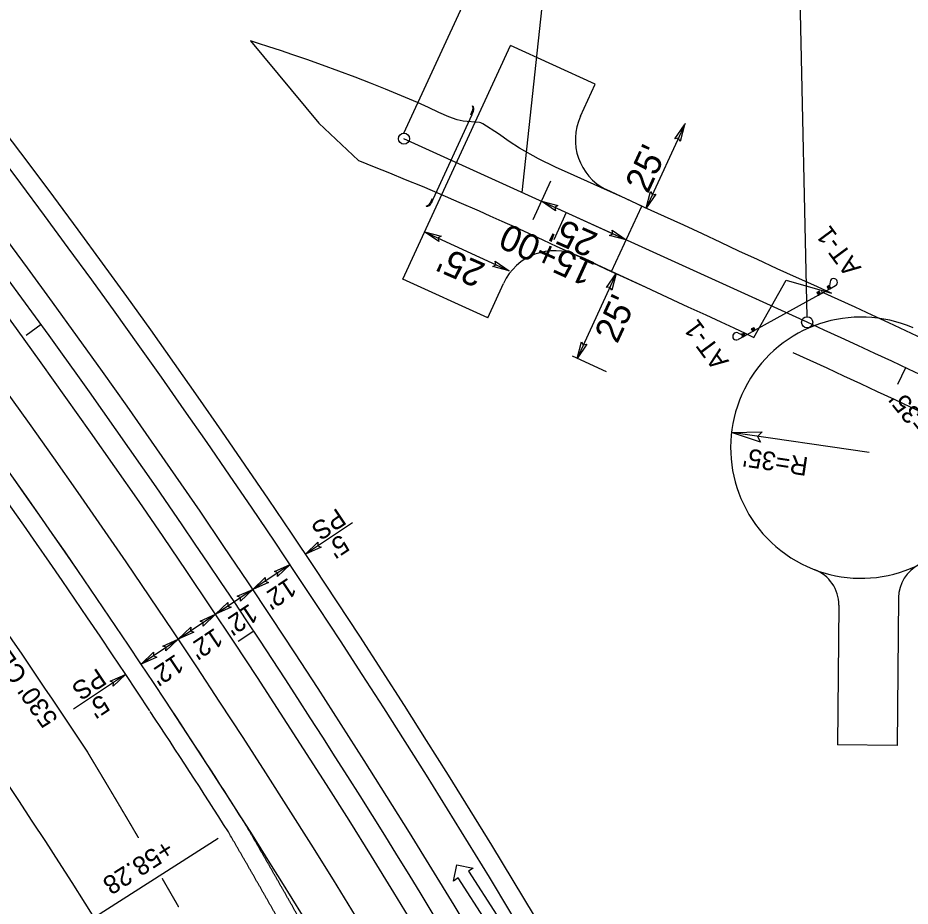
# Model space of a CAD drawing. Extents: x 472216 to 481979, y 489069 to 507339.
# Drawn here: x 475503.5 to 475742.8, y 502468.2 to 502706.2 of the extents above; entities that cross this region are included whole.
import ezdxf

# ---------------------------------------------------------------- set-up
doc = ezdxf.new("R2010")
doc.units = 0
for name, color, linetype in [('Old_Level_12', 7, 'Continuous'), ('Prop Drainage Structure Outlet Berm Ditch 850 10 CELL', 7, 'Continuous'), ('Prop Drainage Structure Pipe CSP 15in', 7, 'Continuous'), ('Prop Drainage Structure Pipe Plug CELL', 7, 'Continuous'), ('Prop Drainage Structure Pipe RCP 15in Class III Label', 7, 'Continuous'), ('Prop Drainage Structure Pipe RCP 24in Class III Label', 7, 'Continuous'), ('Prop Drainage Structure Pipe Side Drain 15in Label', 7, 'Continuous'), ('Prop Drainage Structure Tops and Inverts LABEL', 7, 'Continuous'), ('Prop Earthen Structure Head Ditch', 7, 'Continuous'), ('Prop Erosion Embankment Toe Protection CELL', 7, 'Continuous'), ('Prop Erosion Embankment Toe Protection Label', 7, 'Continuous'), ('Sheet Block Revision CELL', 7, 'Continuous'), ('Sheet North Arrow Point CELL', 7, 'Continuous'), ('Sheet PE Seal Cell', 7, 'Continuous'), ('Sheet Plot Border Inside CELL', 7, 'Continuous'), ('Sheet Plot Border Outside CELL', 7, 'Continuous'), ('Sheet Profile Grid Major CELL', 7, 'Continuous'), ('Sheet Profile Grid Minor CELL', 7, 'Continuous')]:
    doc.layers.add(name, color=color, linetype=linetype)

msp = doc.modelspace()

# ---------------------------------------------------------------- linework, layer by layer
at = {"layer": 'Old_Level_12'}
for p, q in [((475715.14, 502626.15), (475712.26, 502758.99)), ((475647.35, 502740.08), (475638.64, 502659.47)), ((475607.05, 502675.35), (475628.44, 502721.82))]:
    msp.add_line(p, q, dxfattribs=at)
for centre in [(475607.05, 502673.85), (475715.14, 502624.65)]:
    msp.add_circle(centre, 1.5, dxfattribs=at)
at = {"layer": 'Prop Drainage Structure Outlet Berm Ditch 850 10 CELL'}
for points in [[(475702.62, 502592.49), (475694.85, 502595.15), (475703.12, 502595.28), (475701.87, 502594.02)], [(475584.83, 502564.37), (475580.65, 502562.51), (475583.97, 502565.69), (475583.94, 502564.71)], [(475572.32, 502557.88), (475576.5, 502559.74), (475573.18, 502556.56), (475573.21, 502557.54)], [(475570.69, 502554.93), (475566.52, 502553.07), (475569.84, 502556.25), (475569.8, 502555.26)], [(475562.35, 502551.21), (475566.52, 502553.07), (475563.2, 502549.89), (475563.23, 502550.88)], [(475560.71, 502548.26), (475556.54, 502546.4), (475559.86, 502549.58), (475559.83, 502548.6)], [(475552.37, 502544.55), (475556.54, 502546.4), (475553.22, 502543.23), (475553.26, 502544.21)], [(475550.74, 502541.59), (475546.56, 502539.74), (475549.88, 502542.92), (475549.85, 502541.93)], [(475542.39, 502537.88), (475546.56, 502539.74), (475543.24, 502536.56), (475543.28, 502537.54)], [(475540.76, 502534.93), (475536.58, 502533.07), (475539.9, 502536.25), (475539.87, 502535.27)], [(475528.26, 502528.44), (475532.43, 502530.29), (475529.11, 502527.12), (475529.14, 502528.1)]]:
    msp.add_lwpolyline(points, close=True, dxfattribs=at)
at = {"layer": 'Prop Drainage Structure Pipe Plug CELL'}
for p, q in [((475721.08, 502634.48), (475720.47, 502634.14)), ((475720.86, 502633.44), (475721.08, 502634.48)), ((475721.47, 502633.77), (475721.08, 502634.48)), ((475721.28, 502635.48), (475721.13, 502634.39)), ((475721.24, 502633.65), (475722.74, 502634.48)), ((475718.36, 502632.97), (475717.75, 502632.63)), ((475717.75, 502632.63), (475718.14, 502631.93)), ((475718.75, 502632.27), (475717.75, 502632.63)), ((475718.14, 502631.93), (475721.24, 502633.65)), ((475718.14, 502631.93), (475718.36, 502632.97)), ((475718.14, 502631.93), (475718.75, 502632.27)), ((475718.75, 502632.27), (475718.36, 502632.97)), ((475720.47, 502634.14), (475720.86, 502633.44)), ((475721.47, 502633.77), (475720.47, 502634.14)), ((475720.86, 502633.44), (475721.47, 502633.77)), ((475721.36, 502633.71), (475721.24, 502633.65)), ((475721.36, 502633.71), (475721.24, 502633.65)), ((475721.47, 502633.77), (475721.3, 502634.08)), ((475721.47, 502633.77), (475721.3, 502634.08)), ((475701.24, 502622.56), (475698.14, 502620.84)), ((475700.24, 502622.93), (475700.85, 502623.26)), ((475700.63, 502622.22), (475700.24, 502622.93)), ((475701.24, 502622.56), (475700.24, 502622.93)), ((475700.63, 502622.22), (475700.85, 502623.26)), ((475701.24, 502622.56), (475700.63, 502622.22)), ((475700.85, 502623.26), (475701.24, 502622.56)), ((475696.56, 502621.78), (475697.57, 502621.33)), ((475698.14, 502620.84), (475696.64, 502620.01)), ((475697.52, 502621.42), (475698.13, 502621.76)), ((475697.91, 502620.71), (475697.52, 502621.42)), ((475698.52, 502621.05), (475697.52, 502621.42)), ((475697.91, 502620.71), (475697.74, 502621.02)), ((475697.91, 502620.71), (475697.74, 502621.02)), ((475697.91, 502620.71), (475698.13, 502621.76)), ((475698.52, 502621.05), (475697.91, 502620.71)), ((475698.02, 502620.78), (475698.14, 502620.84)), ((475698.02, 502620.78), (475698.14, 502620.84)), ((475698.13, 502621.76), (475698.52, 502621.05))]:
    msp.add_line(p, q, dxfattribs=at)
for centre, major_axis, start_param, end_param in [((475722.26, 502635.35), (-0.481, 0.868), 3.141593, 7.214552), ((475696.16, 502620.88), (0.481, -0.868), 2.210226, 6.283185)]:
    msp.add_ellipse(centre, major_axis=major_axis, ratio=0.995379, start_param=start_param, end_param=end_param, dxfattribs=at)
at = {"layer": 'Prop Drainage Structure Pipe RCP 15in Class III Label'}
for radius in [2336, 2324]:
    msp.add_arc((473624.13, 501255.38), radius, 25.1104, 43.06144, dxfattribs=at)
at = {"layer": 'Prop Drainage Structure Pipe RCP 24in Class III Label'}
for p, q in [((475739.64, 502550.85), (475739.24, 502511.21)), ((475723.62, 502548.88), (475723.24, 502511.37)), ((475739.24, 502511.21), (475723.24, 502511.37))]:
    msp.add_line(p, q, dxfattribs=at)
for centre, radius, start, end in [((473624.13, 501255.38), 2348, 26.36139, 43.06144), ((473624.13, 501255.38), 2300, 33.44784, 43.06537), ((473624.13, 501255.38), 2300, 33.44784, 43.06144), ((475729.61, 502591.05), 35, 66.5024, 318.8058), ((475713.62, 502548.98), 10, 359.4213, 69.1904), ((475749.64, 502550.75), 10, 116.4345, 179.4213), ((473624.13, 501255.38), 2300, 32.48754, 33.44784)]:
    msp.add_arc(centre, radius, start, end, dxfattribs=at)
msp.add_spline([(475593.3, 502439.14), (475592.92, 502439.85), (475592.54, 502440.55), (475592.15, 502441.25), (475591.77, 502441.95), (475591.38, 502442.65), (475591, 502443.35), (475590.61, 502444.05), (475590.22, 502444.76), (475589.84, 502445.46), (475589.45, 502446.16), (475589.06, 502446.86), (475588.68, 502447.56), (475588.29, 502448.26), (475587.9, 502448.96), (475587.51, 502449.66), (475587.13, 502450.36), (475586.74, 502451.06), (475586.35, 502451.76), (475585.96, 502452.46), (475585.57, 502453.16), (475585.18, 502453.86), (475584.79, 502454.56), (475584.4, 502455.26), (475584.01, 502455.95), (475583.62, 502456.65), (475583.23, 502457.35), (475582.84, 502458.05), (475582.45, 502458.75), (475582.06, 502459.45), (475581.67, 502460.15), (475581.28, 502460.84), (475580.88, 502461.54), (475580.49, 502462.24), (475580.1, 502462.94), (475579.71, 502463.64), (475579.31, 502464.33), (475578.92, 502465.03), (475578.53, 502465.73), (475578.13, 502466.42), (475577.74, 502467.12), (475577.35, 502467.82), (475576.95, 502468.52), (475576.56, 502469.21), (475576.16, 502469.91), (475575.77, 502470.6), (475575.37, 502471.3), (475574.97, 502472), (475574.58, 502472.69), (475574.18, 502473.39), (475573.79, 502474.08), (475573.39, 502474.78), (475572.99, 502475.48), (475572.6, 502476.17), (475572.2, 502476.87), (475571.8, 502477.56), (475571.4, 502478.26), (475571, 502478.95), (475570.61, 502479.65), (475570.21, 502480.34), (475569.81, 502481.03), (475569.41, 502481.73), (475569.01, 502482.42), (475568.61, 502483.12), (475568.21, 502483.81), (475567.81, 502484.5), (475567.41, 502485.2), (475567.01, 502485.89), (475566.61, 502486.59), (475566.21, 502487.28), (475565.8, 502487.97), (475565.4, 502488.66), (475565, 502489.36), (475564.2, 502490.74)], degree=3, dxfattribs=at)
at = {"layer": 'Prop Drainage Structure Pipe Side Drain 15in Label'}
for p, q in [((475620.3, 502474.92), (475621.2, 502479.24)), ((475621.2, 502479.24), (475625.6, 502478.33)), ((475625.6, 502478.33), (475624.34, 502477.52)), ((475624.34, 502477.52), (475631.92, 502465.75)), ((475621.56, 502475.73), (475620.3, 502474.92)), ((475629.14, 502463.96), (475621.56, 502475.73))]:
    msp.add_line(p, q, dxfattribs=at)
at = {"layer": 'Prop Drainage Structure Tops and Inverts LABEL'}
msp.add_line((475718.14, 502631.93), (475701, 502622.42), dxfattribs=at)
at = {"layer": 'Prop Earthen Structure Head Ditch'}
for p, q in [((475565.9, 502700.05), (475584.25, 502678.05)), ((475584.25, 502678.05), (475594.82, 502667.99)), ((475700.88, 502620.57), (475709.47, 502635.9)), ((475709.47, 502635.9), (475721.64, 502632.44)), ((475701.63, 502630.8), (475701.59, 502630.81))]:
    msp.add_line(p, q, dxfattribs=at)
for points in [[(475721.64, 502632.44), (475721.37, 502632.56), (475716.94, 502634.56), (475712.32, 502636.64), (475707.14, 502639), (475701.83, 502641.44), (475696.83, 502643.75), (475691.97, 502646.02), (475687.07, 502648.31), (475682.05, 502650.64), (475676.86, 502653.02), (475671.56, 502655.43), (475666.25, 502657.88), (475660.85, 502660.36), (475658.08, 502661.6), (475652.66, 502664), (475647.7, 502666.23), (475643.15, 502668.45), (475638.05, 502671.3), (475635.29, 502673.1), (475632.36, 502675.11), (475628.19, 502677.86), (475627.8, 502678.03), (475627.63, 502678.09), (475627.31, 502678.15), (475622.88, 502678.57), (475621.33, 502678.9), (475619.11, 502679.68), (475616.42, 502680.91), (475613.64, 502682.2), (475610.64, 502683.55), (475607.5, 502684.91), (475602.09, 502687.14), (475598.1, 502688.72), (475593.94, 502690.31), (475589.63, 502691.91), (475585.2, 502693.53), (475580.97, 502695.05), (475577.27, 502696.34), (475573.95, 502697.47), (475570.86, 502698.49), (475568.08, 502699.39), (475565.9, 502700.05)], [(475594.82, 502667.99), (475595.11, 502667.88), (475599.08, 502666.33), (475603.15, 502664.7), (475607.41, 502662.95), (475611.91, 502661.08), (475616.69, 502659.06), (475621.78, 502656.87), (475627.19, 502654.49), (475630.11, 502653.19), (475633.29, 502651.75), (475636.74, 502650.19), (475640.45, 502648.49), (475644.28, 502646.73), (475648.07, 502644.98), (475651.83, 502643.25), (475655.55, 502641.53), (475659.17, 502639.87), (475662.6, 502638.29), (475665.85, 502636.8), (475668.91, 502635.39), (475671.86, 502634.04), (475674.77, 502632.71), (475677.64, 502631.39), (475680.48, 502630.08), (475683.19, 502628.83), (475687.98, 502626.62), (475691.99, 502624.76), (475695.52, 502623.12), (475698.7, 502621.63), (475700.88, 502620.57)]]:
    msp.add_lwpolyline(points, dxfattribs=at)
at = {"layer": 'Prop Erosion Embankment Toe Protection CELL'}
for radius, start, end in [(2353, 25.8357, 43.06144), (2295, 33.45244, 43.06537), (2295, 32.48754, 33.44784)]:
    msp.add_arc((473624.13, 501255.38), radius, start, end, dxfattribs=at)
msp.add_spline([(475589.02, 502436.57), (475588.64, 502437.27), (475588.25, 502437.97), (475587.87, 502438.67), (475587.48, 502439.37), (475587.1, 502440.07), (475586.72, 502440.77), (475586.33, 502441.47), (475585.95, 502442.17), (475585.56, 502442.87), (475585.17, 502443.57), (475584.79, 502444.27), (475584.4, 502444.96), (475584.02, 502445.66), (475583.63, 502446.36), (475583.24, 502447.06), (475582.86, 502447.76), (475582.47, 502448.46), (475582.08, 502449.16), (475581.69, 502449.85), (475581.3, 502450.55), (475580.92, 502451.25), (475580.53, 502451.95), (475580.14, 502452.65), (475579.75, 502453.34), (475579.36, 502454.04), (475578.97, 502454.74), (475578.58, 502455.43), (475578.19, 502456.13), (475577.8, 502456.83), (475577.41, 502457.53), (475577.02, 502458.22), (475576.63, 502458.92), (475576.24, 502459.61), (475575.85, 502460.31), (475575.45, 502461.01), (475575.06, 502461.7), (475574.67, 502462.4), (475574.28, 502463.1), (475573.88, 502463.79), (475573.49, 502464.49), (475573.1, 502465.18), (475572.7, 502465.88), (475572.31, 502466.57), (475571.92, 502467.27), (475571.52, 502467.96), (475571.13, 502468.66), (475570.73, 502469.35), (475570.34, 502470.05), (475569.94, 502470.74), (475569.55, 502471.43), (475569.15, 502472.13), (475568.75, 502472.82), (475568.36, 502473.52), (475567.96, 502474.21), (475567.56, 502474.9), (475567.17, 502475.6), (475566.77, 502476.29), (475566.37, 502476.98), (475565.98, 502477.68), (475565.58, 502478.37), (475565.18, 502479.06), (475564.78, 502479.76), (475564.38, 502480.45), (475563.98, 502481.14), (475563.58, 502481.83), (475563.18, 502482.52), (475562.78, 502483.22), (475562.38, 502483.91), (475561.98, 502484.6), (475561.58, 502485.29), (475561.18, 502485.98), (475560.78, 502486.67), (475559.98, 502488.06)], degree=3, dxfattribs=at)
at = {"layer": 'Prop Erosion Embankment Toe Protection Label'}
for radius, end in [(2312, 43.06144), (2300, 33.44784)]:
    msp.add_arc((473624.13, 501255.38), radius, 25.1104, end, dxfattribs=at)
at = {"layer": 'Sheet Block Revision CELL'}
for p, q in [((475731.77, 502589.72), (475694.84, 502595.15)), ((475593.21, 502570.9), (475580.65, 502562.51)), ((475576.5, 502559.74), (475536.58, 502533.07)), ((475532.43, 502530.29), (475518.45, 502520.96)), ((475557.24, 502486.31), (475514.49, 502459.09))]:
    msp.add_line(p, q, dxfattribs=at)
for centre, radius, start, end in [((473624.13, 501255.38), 2275, 33.45244, 38.12758), ((475540.09, 502518.59), 20, 211.066, 211.0673)]:
    msp.add_arc(centre, radius, start, end, dxfattribs=at)
for points, degree in [([(475522.55, 502508.94), (475522.53, 502508.99), (475522.5, 502509.04), (475522.44, 502509.13), (475522.41, 502509.18), (475522.36, 502509.27), (475522.33, 502509.31), (475522.28, 502509.4), (475522.25, 502509.44), (475522.17, 502509.58), (475522.12, 502509.67), (475522.01, 502509.85), (475521.95, 502509.94), (475521.89, 502510.04)], 3), ([(475522.96, 502508.27), (475522.82, 502508.49), (475522.69, 502508.72), (475522.55, 502508.94)], 2), ([(475523.37, 502507.59), (475523.23, 502507.82), (475523.1, 502508.04), (475522.96, 502508.27)], 2), ([(475523.78, 502506.91), (475523.64, 502507.14), (475523.51, 502507.36), (475523.37, 502507.59)], 2), ([(475524.19, 502506.23), (475524.05, 502506.46), (475523.91, 502506.68), (475523.78, 502506.91)], 2), ([(475524.59, 502505.55), (475524.46, 502505.78), (475524.32, 502506.01), (475524.19, 502506.23)], 2), ([(475525, 502504.87), (475524.87, 502505.1), (475524.73, 502505.33), (475524.59, 502505.55)], 2), ([(475525.41, 502504.2), (475525.27, 502504.42), (475525.14, 502504.65), (475525, 502504.87)], 2), ([(475525.82, 502503.52), (475525.68, 502503.74), (475525.55, 502503.97), (475525.41, 502504.2)], 2), ([(475526.22, 502502.84), (475526.09, 502503.06), (475525.95, 502503.29), (475525.82, 502503.52)], 2), ([(475526.63, 502502.16), (475526.5, 502502.38), (475526.36, 502502.61), (475526.22, 502502.84)], 2), ([(475527.04, 502501.48), (475526.9, 502501.7), (475526.77, 502501.93), (475526.63, 502502.16)], 2), ([(475527.44, 502500.8), (475527.31, 502501.02), (475527.17, 502501.25), (475527.04, 502501.48)], 2), ([(475527.85, 502500.12), (475527.71, 502500.34), (475527.58, 502500.57), (475527.44, 502500.8)], 2), ([(475528.26, 502499.44), (475528.12, 502499.66), (475527.99, 502499.89), (475527.85, 502500.12)], 2), ([(475528.66, 502498.76), (475528.53, 502498.98), (475528.39, 502499.21), (475528.26, 502499.44)], 2), ([(475529.07, 502498.08), (475528.93, 502498.3), (475528.8, 502498.53), (475528.66, 502498.76)], 2), ([(475529.47, 502497.39), (475529.34, 502497.62), (475529.2, 502497.85), (475529.07, 502498.08)], 2), ([(475529.88, 502496.71), (475529.74, 502496.94), (475529.61, 502497.17), (475529.47, 502497.39)], 2), ([(475530.28, 502496.03), (475530.15, 502496.26), (475530.01, 502496.49), (475529.88, 502496.71)], 2), ([(475530.69, 502495.35), (475530.55, 502495.58), (475530.42, 502495.81), (475530.28, 502496.03)], 2), ([(475531.09, 502494.67), (475530.96, 502494.9), (475530.82, 502495.12), (475530.69, 502495.35)], 2), ([(475531.49, 502493.99), (475531.36, 502494.22), (475531.23, 502494.44), (475531.09, 502494.67)], 2), ([(475531.9, 502493.31), (475531.76, 502493.53), (475531.63, 502493.76), (475531.49, 502493.99)], 2), ([(475532.3, 502492.63), (475532.17, 502492.85), (475532.03, 502493.08), (475531.9, 502493.31)], 2), ([(475532.7, 502491.94), (475532.57, 502492.17), (475532.44, 502492.4), (475532.3, 502492.63)], 2), ([(475533.11, 502491.26), (475532.97, 502491.49), (475532.84, 502491.72), (475532.7, 502491.94)], 2), ([(475533.51, 502490.58), (475533.38, 502490.81), (475533.24, 502491.04), (475533.11, 502491.26)], 2), ([(475533.91, 502489.9), (475533.78, 502490.13), (475533.64, 502490.35), (475533.51, 502490.58)], 2), ([(475534.31, 502489.22), (475534.18, 502489.44), (475534.05, 502489.67), (475533.91, 502489.9)], 2), ([(475534.72, 502488.53), (475534.58, 502488.76), (475534.45, 502488.99), (475534.31, 502489.22)], 2), ([(475535.12, 502487.85), (475534.98, 502488.08), (475534.85, 502488.31), (475534.72, 502488.53)], 2), ([(475535.52, 502487.17), (475535.39, 502487.4), (475535.25, 502487.62), (475535.12, 502487.85)], 2), ([(475535.92, 502486.49), (475535.79, 502486.71), (475535.65, 502486.94), (475535.52, 502487.17)], 2), ([(475542.71, 502474.86), (475542.57, 502475.09), (475542.44, 502475.32), (475542.31, 502475.55)], 2), ([(475543.1, 502474.18), (475542.97, 502474.4), (475542.84, 502474.63), (475542.71, 502474.86)], 2), ([(475543.5, 502473.49), (475543.37, 502473.72), (475543.23, 502473.95), (475543.1, 502474.18)], 2), ([(475543.9, 502472.8), (475543.76, 502473.03), (475543.63, 502473.26), (475543.5, 502473.49)], 2), ([(475544.29, 502472.12), (475544.16, 502472.35), (475544.03, 502472.58), (475543.9, 502472.8)], 2), ([(475544.69, 502471.43), (475544.56, 502471.66), (475544.42, 502471.89), (475544.29, 502472.12)], 2), ([(475545.08, 502470.75), (475544.95, 502470.98), (475544.82, 502471.2), (475544.69, 502471.43)], 2), ([(475545.48, 502470.06), (475545.35, 502470.29), (475545.22, 502470.52), (475545.08, 502470.75)], 2), ([(475545.87, 502469.38), (475545.74, 502469.6), (475545.61, 502469.83), (475545.48, 502470.06)], 2), ([(475546.27, 502468.69), (475546.14, 502468.92), (475546.01, 502469.15), (475545.87, 502469.38)], 2), ([(475546.66, 502468), (475546.53, 502468.23), (475546.4, 502468.46), (475546.27, 502468.69)], 2)]:
    msp.add_open_spline(points, degree=degree, dxfattribs=at)
at = {"layer": 'Sheet North Arrow Point CELL'}
msp.add_line((475715.14, 502624.65), (475607.05, 502673.85), dxfattribs=at)
for centre, radius, start, end in [((474253.94, 501667.1), 1500, 26.80164, 58.77708), ((473624.13, 501255.38), 2330, 23.81642, 43.37358), ((474546.93, 500058), 2820, 59.03808, 65.52731)]:
    msp.add_arc(centre, radius, start, end, dxfattribs=at)
at = {"layer": 'Sheet PE Seal Cell'}
for p, q in [((475509.79, 502624.01), (475505.75, 502621.07)), ((475741.51, 502612.48), (475739.39, 502607.95)), ((475566.78, 502541.85), (475562.61, 502539.08))]:
    msp.add_line(p, q, dxfattribs=at)
at = {"layer": 'Sheet Plot Border Inside CELL'}
for p, q in [((475606.75, 502636.24), (475635.6, 502698.83)), ((475658.35, 502688.47), (475635.6, 502698.83)), ((475654.38, 502679.86), (475658.35, 502688.47)), ((475625.24, 502680.22), (475614.77, 502657.51)), ((475624.98, 502680.33), (475625.46, 502681.36)), ((475625.24, 502680.22), (475624.98, 502680.33)), ((475625.24, 502680.22), (475625.71, 502681.24)), ((475682.46, 502677.94), (475671.99, 502655.23)), ((475646.34, 502662.42), (475641.57, 502652.07)), ((475670.81, 502655.78), (475661.22, 502660.2)), ((475614.52, 502657.63), (475614.05, 502656.61)), ((475614.77, 502657.51), (475614.3, 502656.49)), ((475614.77, 502657.51), (475614.52, 502657.63)), ((475643.88, 502657.08), (475666.64, 502646.72)), ((475662.72, 502638.23), (475670.81, 502655.78)), ((475612.59, 502648.91), (475635.29, 502638.44)), ((475662.72, 502638.23), (475653.64, 502642.42)), ((475663.91, 502637.69), (475653.44, 502614.98)), ((475671.78, 502634.06), (475662.72, 502638.23)), ((475629.5, 502625.88), (475606.75, 502636.24)), ((475629.5, 502625.88), (475633.74, 502635.07)), ((475661.31, 502611.36), (475652.26, 502615.53))]:
    msp.add_line(p, q, dxfattribs=at)
for points in [[(475679.7, 502673.82), (475682.29, 502677.58), (475681.12, 502673.13), (475680.64, 502673.99)], [(475674.58, 502659), (475671.99, 502655.23), (475673.16, 502659.68), (475673.65, 502658.82)], [(475647.66, 502654.51), (475643.88, 502657.08), (475648.33, 502655.93), (475647.48, 502655.44)], [(475616.36, 502646.34), (475612.59, 502648.91), (475617.04, 502647.76), (475616.18, 502647.27)], [(475662.86, 502649.29), (475666.64, 502646.72), (475662.19, 502647.87), (475663.04, 502648.36)], [(475631.52, 502641.01), (475635.29, 502638.44), (475630.84, 502639.59), (475631.7, 502640.08)], [(475661.32, 502633.93), (475663.91, 502637.69), (475662.74, 502633.24), (475662.25, 502634.1)], [(475656.03, 502618.75), (475653.44, 502614.98), (475654.61, 502619.43), (475655.09, 502618.57)]]:
    msp.add_lwpolyline(points, close=True, dxfattribs=at)
for centre, radius, start, end in [((475624.55, 502681.73), 1.27, 336.9242, 47.3182), ((475623.97, 502681.95), 1.6, 338.0707, 26.3782), ((475668, 502673.58), 15, 155.2533, 243.124), ((475612.63, 502657.35), 1.6, 284.1284, 332.4358), ((475613.17, 502657.05), 1.27, 263.1883, 333.5823), ((475647.36, 502628.79), 15, 65.2738, 155.2533)]:
    msp.add_arc(centre, radius, start, end, dxfattribs=at)
at = {"layer": 'Sheet Plot Border Outside CELL'}
for radius in [2829, 2811]:
    msp.add_arc((474546.93, 500058), radius, 59.03808, 65.52731, dxfattribs=at)
at = {"layer": 'Sheet Profile Grid Minor CELL'}
msp.add_line((475650.55, 502654.04), (475647.24, 502646.76), dxfattribs=at)

# ---------------------------------------------------------------- texts
at = {"layer": 'Prop Drainage Structure Pipe CSP 15in'}
for s, rotation, p in [("R=35'", 128.6712, (475751.53, 502593.22)), ("R=35'", 171.4028, (475715.67, 502588.39)), ("530' CENTER TURN LANE", 125.0735, (475514.5, 502518.32)), ('PS', 213.7465, (475589.24, 502575.04)), ("5'", 213.7465, (475590.14, 502568.02)), ("12'", 213.7465, (475576.06, 502556.36)), ("12'", 213.7465, (475565.67, 502549.42)), ("12'", 213.7465, (475556.32, 502542.92)), ("12'", 213.7465, (475545.82, 502535.9)), ('PS', 213.7465, (475525, 502532.15)), ("5'", 213.7465, (475525.9, 502525.13)), ('+58.28', 212.4875, (475543.25, 502486.28))]:
    msp.add_text(s, height=5, rotation=rotation, dxfattribs=at).set_placement(p)
at = {"layer": 'Prop Drainage Structure Pipe Plug CELL'}
for p in [(475729.8, 502639.27), (475694.32, 502614.2)]:
    msp.add_text('AT-1', height=5, rotation=126.4463, dxfattribs=at).set_placement(p)
at = {"layer": 'Sheet Plot Border Inside CELL'}
for rotation, p in [(65.2533, (475672.43, 502658.89)), (156.3861, (475659.44, 502648.23)), (156.3861, (475629.28, 502640.14)), (65.2533, (475664.22, 502618.69))]:
    msp.add_text("25'", height=7, rotation=rotation, dxfattribs=at).set_placement(p)
at = {"layer": 'Sheet Profile Grid Major CELL'}
msp.add_text('15+00', height=7, rotation=155.5273, dxfattribs=at).set_placement((475658.76, 502640.42))

doc.saveas('drawing.dxf')
